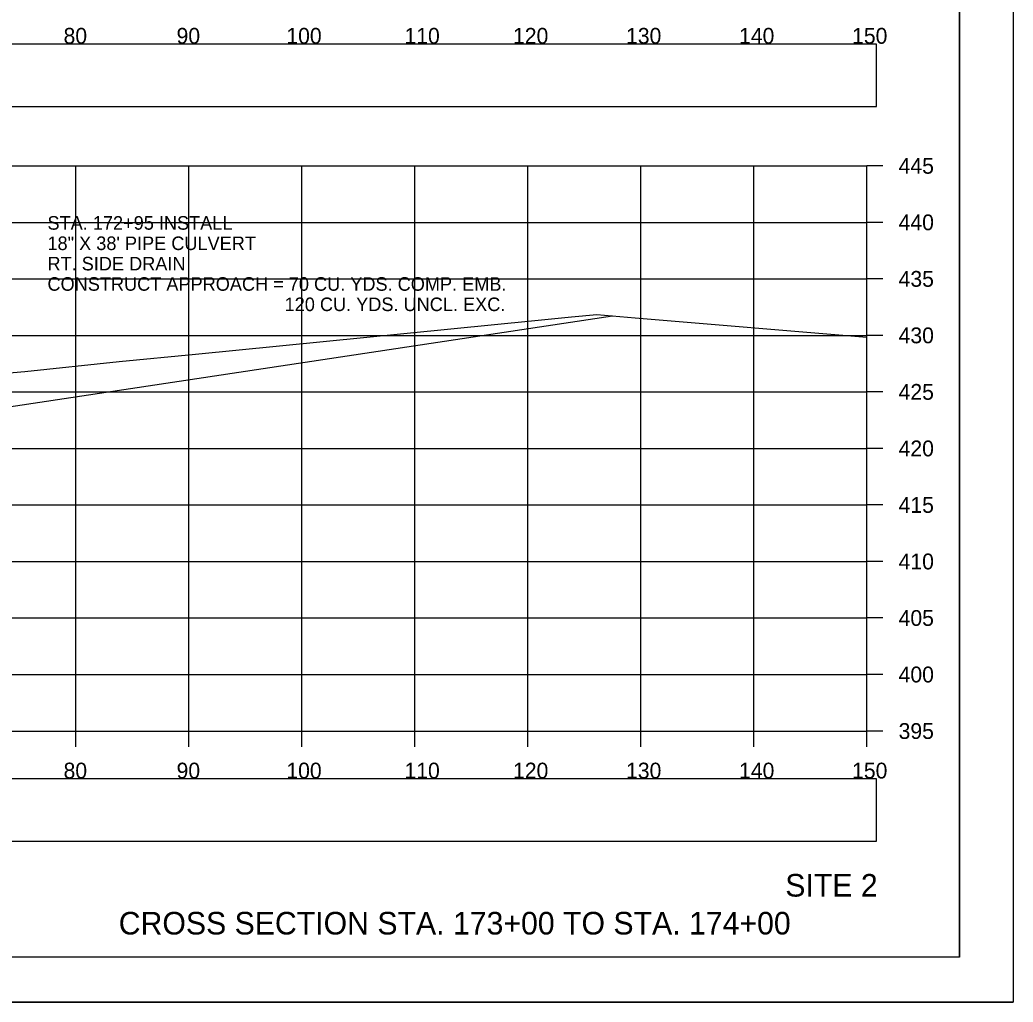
# Model space of a CAD drawing. Extents: x 1376273 to 1384221, y 378927 to 384592.
# Drawn here: x 1378665.7 to 1378753.6, y 381605.2 to 381692.1 of the extents above; entities that cross this region are included whole.
import ezdxf

# ---------------------------------------------------------------- set-up
doc = ezdxf.new("R2010")
doc.units = 0
for name, color, linetype in [('R_Axis', 7, 'Continuous'), ('R_Axis Annot', 7, 'Continuous'), ('R_Border', 7, 'Continuous'), ('R_Draft', 7, 'Continuous'), ('R_Drive', 7, 'Continuous'), ('R_Exist Surface', 7, 'Continuous'), ('R_Grid', 7, 'Continuous'), ('R_No Plot', 7, 'Continuous')]:
    doc.layers.add(name, color=color, linetype=linetype)

msp = doc.modelspace()

# ---------------------------------------------------------------- linework, layer by layer
at = {"layer": 'R_Axis'}
for p, q in [((1378740.637, 381629.184), (1378740.637, 381679.184)), ((1378742.037, 381679.184), (1378740.637, 381679.184)), ((1378742.037, 381674.184), (1378740.637, 381674.184)), ((1378742.037, 381669.184), (1378740.637, 381669.184)), ((1378742.037, 381664.184), (1378740.637, 381664.184)), ((1378742.037, 381659.184), (1378740.637, 381659.184)), ((1378742.037, 381654.184), (1378740.637, 381654.184)), ((1378742.037, 381649.184), (1378740.637, 381649.184)), ((1378742.037, 381644.184), (1378740.637, 381644.184)), ((1378742.037, 381639.184), (1378740.637, 381639.184)), ((1378742.037, 381634.184), (1378740.637, 381634.184)), ((1378440.637, 381629.184), (1378740.637, 381629.184)), ((1378670.637, 381627.784), (1378670.637, 381629.184)), ((1378680.637, 381627.784), (1378680.637, 381629.184)), ((1378690.637, 381627.784), (1378690.637, 381629.184)), ((1378700.637, 381627.784), (1378700.637, 381629.184)), ((1378710.637, 381627.784), (1378710.637, 381629.184)), ((1378720.637, 381627.784), (1378720.637, 381629.184)), ((1378730.637, 381627.784), (1378730.637, 381629.184)), ((1378740.637, 381627.784), (1378740.637, 381629.184)), ((1378742.037, 381629.184), (1378740.637, 381629.184))]:
    msp.add_line(p, q, dxfattribs=at)
at = {"layer": 'R_Axis Annot'}
for points in [[(1378439.674, 381684.429), (1378741.476, 381684.429), (1378741.476, 381689.951), (1378439.674, 381689.951)], [(1378439.674, 381619.441), (1378741.476, 381619.441), (1378741.476, 381624.964), (1378439.674, 381624.964)]]:
    msp.add_lwpolyline(points, close=True, dxfattribs=at)
at = {"layer": 'R_Border'}
for q in [(1378748.817, 381814.644), (1378432.637, 381609.184)]:
    msp.add_line((1378748.817, 381609.184), q, dxfattribs=at)
at = {"layer": 'R_Drive'}
msp.add_line((1378641.703, 381654.402), (1378718.113, 381665.913), dxfattribs=at)
at = {"layer": 'R_Exist Surface'}
msp.add_lwpolyline([(1378649.697, 381659.57), (1378666.116, 381660.982), (1378674.471, 381661.86), (1378681.22, 381662.519), (1378711.261, 381665.502), (1378714.504, 381665.821), (1378716.749, 381666.033), (1378720.132, 381665.733), (1378740.637, 381664.029)], dxfattribs=at)
at = {"layer": 'R_Grid'}
for p, q in [((1378440.637, 381679.184), (1378740.637, 381679.184)), ((1378670.637, 381629.184), (1378670.637, 381679.184)), ((1378680.637, 381629.184), (1378680.637, 381679.184)), ((1378690.637, 381629.184), (1378690.637, 381679.184)), ((1378700.637, 381629.184), (1378700.637, 381679.184)), ((1378710.637, 381629.184), (1378710.637, 381679.184)), ((1378720.637, 381629.184), (1378720.637, 381679.184)), ((1378730.637, 381629.184), (1378730.637, 381679.184)), ((1378740.637, 381629.184), (1378740.637, 381679.184)), ((1378440.637, 381674.184), (1378740.637, 381674.184)), ((1378440.637, 381669.184), (1378740.637, 381669.184)), ((1378440.637, 381664.184), (1378740.637, 381664.184)), ((1378440.637, 381659.184), (1378740.637, 381659.184)), ((1378440.637, 381654.184), (1378740.637, 381654.184)), ((1378440.637, 381649.184), (1378740.637, 381649.184)), ((1378440.637, 381644.184), (1378740.637, 381644.184)), ((1378440.637, 381639.184), (1378740.637, 381639.184)), ((1378440.637, 381634.184), (1378740.637, 381634.184)), ((1378440.637, 381629.184), (1378740.637, 381629.184))]:
    msp.add_line(p, q, dxfattribs=at)
at = {"layer": 'R_No Plot'}
msp.add_line((1378420.236, 381605.206), (1378753.57, 381605.206), dxfattribs=at)
for points in [[(1378420.23, 381818.539), (1378753.57, 381818.539), (1378753.57, 381605.201), (1378420.23, 381605.201)], [(1378666.557, 381814.644), (1378666.557, 381804.764), (1378702.289, 381804.764), (1378702.289, 381801.844), (1378725.489, 381801.844), (1378725.489, 381777.512), (1378748.817, 381777.512), (1378748.817, 381609.184), (1378432.637, 381609.184), (1378432.637, 381814.644)]]:
    msp.add_lwpolyline(points, close=True, dxfattribs=at)

# ---------------------------------------------------------------- texts
at = {"layer": 'R_Axis Annot'}
for s, height, p in [('80', 1.4, (1378669.551, 381689.984)), ('90', 1.4, (1378679.551, 381689.984)), ('100', 1.4, (1378689.265, 381689.984)), ('110', 1.4, (1378699.717, 381689.984)), ('120', 1.4, (1378709.32, 381689.984)), ('130', 1.4, (1378719.32, 381689.984)), ('140', 1.4, (1378729.32, 381689.984)), ('150', 1.4, (1378739.32, 381689.984)), ('445', 1.4, (1378743.437, 381678.484)), ('STA. 172+95 INSTALL', 1.2, (1378668.128, 381673.531)), ('440', 1.4, (1378743.437, 381673.484)), ('18" X 38\' PIPE CULVERT', 1.2, (1378668.128, 381671.731)), ('RT. SIDE DRAIN', 1.2, (1378668.128, 381669.931)), ('CONSTRUCT APPROACH = 70 CU. YDS. COMP. EMB.', 1.2, (1378668.128, 381668.131)), ('435', 1.4, (1378743.437, 381668.484)), ('    120 CU. YDS. UNCL. EXC.', 1.2, (1378687.328, 381666.332)), ('430', 1.4, (1378743.437, 381663.484)), ('425', 1.4, (1378743.437, 381658.484)), ('420', 1.4, (1378743.437, 381653.484)), ('415', 1.4, (1378743.437, 381648.484)), ('410', 1.4, (1378743.437, 381643.484)), ('405', 1.4, (1378743.437, 381638.484)), ('400', 1.4, (1378743.437, 381633.484)), ('395', 1.4, (1378743.437, 381628.484)), ('80', 1.4, (1378669.551, 381624.984)), ('90', 1.4, (1378679.551, 381624.984)), ('100', 1.4, (1378689.265, 381624.984)), ('110', 1.4, (1378699.717, 381624.984)), ('120', 1.4, (1378709.32, 381624.984)), ('130', 1.4, (1378719.32, 381624.984)), ('140', 1.4, (1378729.32, 381624.984)), ('150', 1.4, (1378739.32, 381624.984))]:
    msp.add_text(s, height=height, dxfattribs=at).set_placement(p)
at = {"layer": 'R_Draft'}
for s, p in [('SITE 2', (1378733.409, 381614.537)), ('CROSS SECTION STA. 173+00 TO STA. 174+00', (1378674.432, 381611.184))]:
    msp.add_text(s, height=2, dxfattribs=at).set_placement(p)

doc.saveas('drawing.dxf')
